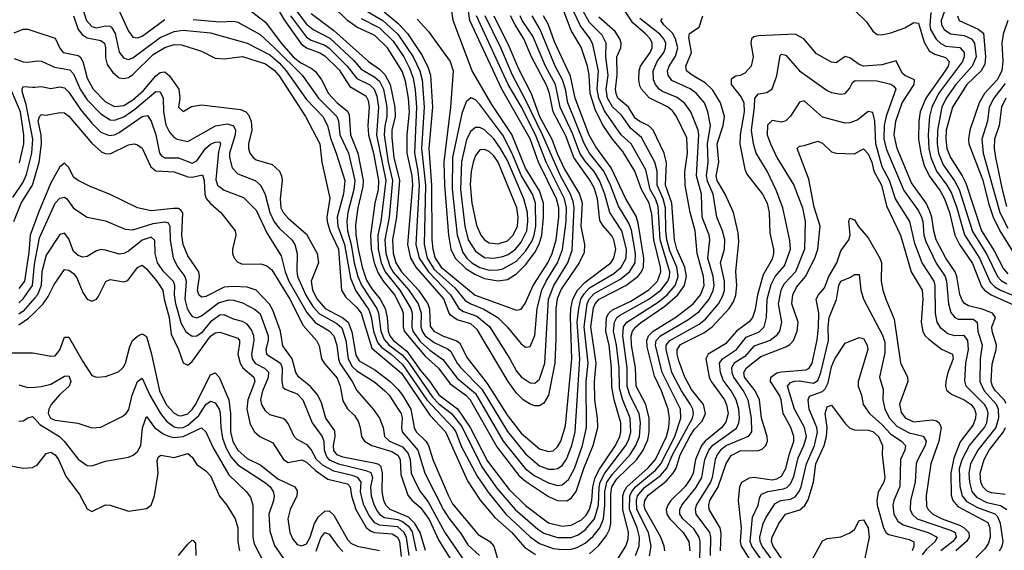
# Model space of a CAD drawing. Header units: inches. Extents: x 884549 to 1028252, y 526810 to 653624.
# Tile 355 of 656: x 899934 to 904246, y 636052 to 638373. Entities that reach past the tile are written whole.
import ezdxf

# ---------------------------------------------------------------- set-up
doc = ezdxf.new("R2010")
doc.units = ezdxf.units.IN
doc.header["$MEASUREMENT"] = 0
doc.layers.add('A8693', color=7, linetype='Continuous')
doc.layers.add('A9603', color=7, linetype='Continuous')

msp = doc.modelspace()

# ---------------------------------------------------------------- linework, layer by layer
at = {"layer": 'A8693', "color": 5}
for points, elevation in [([(899910, 638315.8), (899950, 638332.3), (899970, 638332.1), (900000, 638322.2)], 3080), ([(899910, 638203), (899950, 638189), (899970, 638187.2), (900000, 638192.3)], 3060), ([(899932.6, 637747.4), (899952.6, 637830), (899952.4, 637870), (899937.9, 637970), (899878.2, 638110)], 3060), ([(899904.8, 637595.2), (899950, 637662.7), (899964, 637696), (899987.3, 637790), (899992, 637850), (899962.8, 638002.8), (899946.6, 638053.4), (899945.1, 638070), (899950, 638081.2), (899990, 638077.9), (900000, 638078.7)], 3040), ([(899908, 637490), (899941.1, 637570), (899990, 637648.7), (900000, 637683.7)], 3020), ([(900000, 637485.8), (899979.4, 637430), (899974.5, 637354.5), (899955.5, 637230), (899930, 637196.7)], 2980), ([(899930, 637134.8), (899950, 637151.9), (899989.8, 637210), (899998.3, 637301.7), (900000, 637310.5)], 2960), ([(900000, 637156.4), (899950, 637097.6), (899930, 637084.5)], 2940), ([(899930, 637038.8), (899972.7, 637067.3), (900000, 637094.2)], 2920), ([(899850, 636915.9), (899990, 636916.3), (900000, 636914.5)], 2880), ([(899930, 636776.6), (899970, 636763.9), (900000, 636766.4)], 2860), ([(899930, 636617.2), (899950, 636618.8), (899970, 636631.8), (899990, 636637.6), (900000, 636626.7)], 2840), ([(899850, 636430.2), (899950, 636411.8), (899990, 636415), (900000, 636419.7)], 2820)]:
    msp.add_lwpolyline(points, dxfattribs=dict(at, elevation=elevation))
at = {"layer": 'A9603', "color": 5}
for points, elevation in [([(902010, 638390), (902076.8, 638256.8), (902118, 638158), (902174.6, 638050), (902210.3, 637950), (902265.2, 637850), (902287.9, 637787.9), (902319.9, 637719.9), (902385.7, 637610), (902397.3, 637570), (902391.4, 637470), (902408, 637390), (902405.6, 637354.4), (902383.9, 637310), (902305, 637195), (902288.2, 637151.8), (902281.8, 637110), (902282.8, 636977.2), (902277.6, 636870), (902250, 636731), (902230, 636696.4), (902210, 636684.1), (902190, 636684.1), (902170, 636690.8), (902139.4, 636710), (902110, 636739.7), (902073, 636790), (901938, 637018), (901910, 637042.2), (901850, 637060.3), (901821.2, 637081.2), (901812.9, 637092.9), (901791.7, 637151.7), (901671, 637290), (901647.3, 637330), (901634.1, 637390), (901656.2, 637650), (901653, 637690), (901630.4, 637790), (901630.7, 637870), (901641, 637970), (901637.1, 638030), (901624, 638104), (901608.5, 638148.5), (901544.5, 638250), (901490, 638304.3), (901410, 638341.2), (901370, 638370.1), (901168.2, 638568.2)], 3320), ([(901047.1, 638450), (901092.7, 638372.7), (901167.1, 638267.1), (901190, 638250.7), (901248.9, 638228.9), (901270, 638215.8), (901333.2, 638153.2), (901380.7, 638080.7), (901450, 638040.3), (901460.3, 638020.3), (901465.4, 637990), (901459, 637910), (901461.2, 637870), (901483.6, 637790), (901505.8, 637670), (901503.9, 637630), (901490, 637570), (901470.7, 637430), (901473.2, 637370), (901487.1, 637310), (901504.4, 637264.4), (901527.6, 637227.6), (901575.7, 637170), (901605.7, 637110), (901613, 637090), (901613.7, 637030), (901618.3, 637010), (901710, 636901.7), (901768.2, 636848.2), (901819.9, 636779.9), (901888.1, 636730), (901906.8, 636710), (902024, 636504), (902120, 636380), (902150, 636354.2), (902250, 636287.5), (902290, 636269.5), (902330, 636269.1), (902350, 636280.3), (902370.6, 636309.4), (902405.7, 636414.3), (902445.5, 636510), (902465.8, 636590), (902465.2, 636630), (902453.3, 636710), (902452.2, 636790), (902458.5, 636870), (902436.1, 637030), (902447.8, 637112.2), (902455.2, 637130), (902471.7, 637150), (902588.2, 637210), (902641, 637250), (902657.2, 637270), (902665.9, 637290), (902668.1, 637330), (902642.9, 637482.9), (902633.4, 637513.4), (902589.4, 637589.4), (902525.1, 637725.1), (902456.7, 637816.7), (902428, 637868), (902367.3, 638030), (902346.6, 638126.6), (902276.9, 638276.9), (902250.6, 638350), (902227.8, 638390)], 3220), ([(902527.3, 635972.7), (902589.1, 636070.9), (902598.9, 636101.1), (902600.6, 636130), (902575.7, 636230), (902576.3, 636290), (902581, 636310), (902593.6, 636330), (902686.8, 636413.2), (902719.4, 636450), (902767.3, 636550), (902777.1, 636590), (902779.7, 636630), (902773.7, 636670), (902744.6, 636750), (902713.7, 636813.7), (902682.2, 636942.2), (902680.2, 636970), (902687.9, 636990), (902709.2, 637010), (902808.4, 637071.6), (902883.2, 637130), (902915.7, 637170), (902931.5, 637210), (902929.2, 637250), (902901.8, 637350), (902892.7, 637450), (902870.4, 637530), (902849.2, 637650), (902847.5, 637707.5), (902858.7, 637790), (902856.5, 637856.5), (902811.3, 637950), (902793.8, 637973.8), (902771.9, 637991.9), (902691.5, 638031.5), (902656.9, 638070), (902650, 638083.7), (902645.3, 638110), (902646.7, 638150), (902653.7, 638170), (902695.9, 638230), (902703.9, 638250), (902704.6, 638270), (902695.2, 638290), (902677.1, 638310), (902620.1, 638360.1), (902572.3, 638430)], 3080), ([(900170.2, 638390), (900190.4, 638330.4), (900207.8, 638307.8), (900230, 638294.5), (900290, 638282.6), (900305.2, 638270), (900309.8, 638250), (900310, 638206), (900317.5, 638177.5), (900342.1, 638142.1), (900370, 638119.2), (900390, 638115.3), (900410, 638121), (900430, 638133.9), (900518.9, 638221.1), (900570, 638252.2), (900610, 638264.7), (900642.7, 638262.7), (900730, 638235.6), (900790, 638205.3), (900830, 638202.5), (900910, 638211.9), (901010, 638179.4), (901050, 638151.6), (901070, 638127.1), (901185.8, 637950), (901248.3, 637830), (901257.5, 637750), (901292.4, 637592.4), (901279.2, 637510), (901280.3, 637490), (901293.1, 637450), (901331, 637370), (901343.6, 637190), (901360.7, 637160.7), (901410, 637114.8), (901429.9, 637089.9), (901476.4, 636936.4), (901606.3, 636826.3), (901730, 636643.9), (901799.6, 636570), (901895.5, 636355.5), (901951.3, 636271.3), (902015.7, 636195.7), (902088.9, 636130), (902145.6, 636065.6), (902193.4, 636033.4)], 3120), ([(900212.7, 638412.7), (900226.7, 638370), (900250, 638343.7), (900270, 638338.2), (900310, 638346.7), (900330, 638344.9), (900337.8, 638337.8), (900352.3, 638312.3), (900370, 638231.2), (900390, 638204.7), (900410, 638199.7), (900430, 638205.7), (900550, 638295.8), (900610, 638322.1), (900650, 638327.2), (900770, 638315.5), (900930.9, 638270.9), (901030, 638218.8), (901070, 638185), (901100.9, 638150), (901190, 638024.2), (901261.2, 637950), (901282.5, 637910), (901294.9, 637854.9), (901320.4, 637790), (901357.6, 637670), (901351.7, 637611.7), (901324.5, 637510), (901327.3, 637470), (901357, 637390), (901382.4, 637242.4), (901406.6, 637186.6), (901463.4, 637103.4), (901473.2, 637073.2), (901483.9, 637010), (901501.6, 636961.6), (901519.6, 636939.6), (901560.9, 636910), (901610, 636865.4), (901716.9, 636710), (901831.1, 636590), (901844.6, 636570), (901868.3, 636508.3), (901937.1, 636377.1), (901985.8, 636305.8), (902063.3, 636210), (902170.4, 636110.4), (902210, 636082.3), (902270, 636060.7), (902310, 636055.3), (902350, 636057.8), (902375.1, 636064.9), (902410, 636083.2), (902445.6, 636114.4), (902474.8, 636150), (902490.5, 636190), (902496.6, 636250), (902496.4, 636310), (902505.8, 636350), (902530, 636384.7), (902608.1, 636471.9), (902632.1, 636510), (902648.5, 636550), (902652.4, 636610), (902647.3, 636650), (902605.8, 636730), (902594.3, 636770), (902595.1, 636850), (902575.1, 636990), (902578.8, 637030), (902592.7, 637050), (902730, 637138), (902770.2, 637169.8), (902804.9, 637210), (902818, 637250), (902812.4, 637290), (902782.1, 637362.1), (902768.8, 637410), (902763.3, 637450), (902762.2, 637550), (902752.5, 637590), (902726.2, 637650), (902725.7, 637710), (902715.4, 637750), (902657.3, 637857.3), (902610, 637896.7), (902570, 637955.4), (902530, 637992.2), (902509.1, 638030), (902502, 638070), (902510.8, 638130), (902501.5, 638210), (902503, 638270), (902485.6, 638305.6), (902430, 638360.8), (902402.3, 638410)], 3140), ([(900370, 638411.6), (900410, 638322.7), (900430, 638297.2), (900450, 638294.2), (900470, 638301.3), (900570, 638373.7)], 3160), ([(900694.3, 638374.3), (900810, 638363.8), (900870, 638367.2), (900890, 638363), (900987.8, 638307.8), (901050, 638250.1), (901171.3, 638130), (901242.4, 638030), (901323.7, 637950), (901331, 637930), (901336.9, 637870), (901374.7, 637790), (901401.5, 637670), (901397.1, 637630), (901371.9, 637530), (901366.2, 637490), (901369.7, 637450), (901385.4, 637390), (901398.9, 637310), (901415.3, 637250), (901431.7, 637211.7), (901498.7, 637110), (901505.4, 637090), (901515.4, 637010), (901530, 636973.9), (901551, 636951), (901610, 636906.4), (901640, 636870), (901741.8, 636721.8), (901770, 636693.4), (901825.5, 636650), (901870, 636593.3), (901957.6, 636417.6), (902024.4, 636324.4), (902104.1, 636230), (902204, 636144), (902230, 636126.5), (902290, 636108.5), (902350, 636108.5), (902379.7, 636120.3), (902410, 636141.1), (902450.9, 636189.1), (902468.6, 636250), (902471.4, 636328.6), (902476.2, 636350), (902497.5, 636390), (902588.2, 636510), (902601.8, 636538.2), (902610, 636569.2), (902607.9, 636630), (902573.7, 636713.7), (902561.7, 636761.7), (902560.1, 636850), (902548, 636950), (902534.8, 637010), (902538.7, 637050), (902550.1, 637069.9), (902561.4, 637078.6), (902690, 637151.2), (902742.2, 637190), (902772.8, 637230), (902779.9, 637250), (902780.8, 637270), (902739.3, 637410), (902730, 637555.4), (902718.1, 637590), (902696, 637630), (902676.6, 637716.6), (902611.5, 637830), (902568.6, 637870), (902494.9, 637974.9), (902470, 638029.9), (902463.6, 638070), (902468.7, 638150), (902444.6, 638264.6), (902432.2, 638290), (902390, 638345.9), (902360, 638410)], 3160), ([(900950, 638409.4), (901010, 638361.8), (901079.5, 638270), (901132, 638210), (901164.8, 638184.8), (901210, 638161.8), (901230, 638146.7), (901255.3, 638110), (901286.2, 638050), (901324.5, 638010), (901370, 637973), (901376.5, 637956.5), (901382.4, 637870), (901415.5, 637790), (901438, 637670), (901436.8, 637643.2), (901414.4, 637550), (901404.5, 637475.5), (901406.1, 637433.9), (901416.2, 637370), (901433.9, 637290), (901453.6, 637233.6), (901475.9, 637195.9), (901513.2, 637150), (901534.1, 637110), (901543.8, 637070), (901548.2, 637010), (901555.7, 636990), (901571.1, 636970), (901630, 636922.7), (901690, 636838.3), (901731, 636791), (901770, 636732.9), (901851.2, 636671.2), (901906.4, 636590), (901982.6, 636442.6), (902077.7, 636317.7), (902150, 636247.7), (902250, 636172.6), (902310, 636157.9), (902350, 636161.8), (902394.6, 636185.4), (902414.5, 636205.5), (902429.1, 636230), (902440.1, 636270), (902444.3, 636330), (902453.8, 636370), (902473, 636407), (902542.9, 636510), (902562.4, 636550), (902567.1, 636570), (902566.3, 636610), (902537, 636710), (902526.8, 636766.8), (902526.4, 636850), (902515.5, 636950), (902500.7, 637010), (902504.6, 637070), (902514.1, 637090), (902530, 637104.2), (902610, 637142.1), (902690, 637192.2), (902726.9, 637230), (902742.2, 637270), (902740.9, 637290), (902710.8, 637410), (902702.6, 637522.6), (902690.7, 637570), (902657.5, 637630), (902627.9, 637710), (902576.1, 637796.1), (902531, 637850), (902490, 637909.9), (902455.4, 637975.4), (902432.3, 638050), (902428.3, 638130), (902420.7, 638170), (902393.5, 638253.5), (902350, 638325.3), (902316.7, 638410)], 3180), ([(901120.3, 638390), (901190, 638296.2), (901210, 638283.6), (901270, 638262), (901288.9, 638248.9), (901368.6, 638170), (901410, 638115.8), (901467.6, 638087.6), (901486.1, 638070), (901498.2, 638038.2), (901505, 637990), (901496.7, 637870), (901537.3, 637670), (901515.6, 637490), (901503.1, 637430), (901503.5, 637370), (901517.2, 637310), (901534.5, 637270), (901599, 637190), (901647.3, 637110), (901653, 637090), (901651.8, 637030), (901655.9, 637010), (901690, 636964), (901730, 636928.1), (901786.8, 636886.8), (901850, 636804.8), (901930, 636738), (902051, 636530), (902147.7, 636410), (902190, 636377.5), (902250, 636347.9), (902290, 636335.8), (902310, 636338.5), (902338, 636362), (902363.5, 636410), (902398.8, 636510), (902415.9, 636590), (902415, 636790), (902423.7, 636870), (902405.6, 637030), (902419.9, 637130), (902428.9, 637151.1), (902450, 637175.3), (902563.1, 637236.9), (902604.4, 637270), (902629.5, 637310), (902631.5, 637350), (902612.9, 637452.9), (902602.5, 637482.5), (902557.3, 637557.3), (902521.5, 637650), (902492, 637710), (902429.2, 637789.2), (902408, 637828), (902335, 638010), (902324, 638070), (902311.4, 638110), (902279.7, 638170), (902214.2, 638330), (902177.9, 638390)], 3240), ([(901150, 638407.6), (901190, 638353.4), (901218.9, 638330), (901293.1, 638293.1), (901395.7, 638195.7), (901430, 638157.2), (901490, 638122.5), (901510, 638104.7), (901527.8, 638070), (901542.2, 637990), (901542.3, 637950), (901532.7, 637907.3), (901530.2, 637870), (901547.5, 637750), (901567.1, 637670), (901552.8, 637510), (901533.6, 637410), (901537.9, 637350), (901555.1, 637295.1), (901569.4, 637269.4), (901637.8, 637190), (901679.7, 637130), (901692.3, 637090), (901691, 637030), (901696.3, 637010), (901710, 636990.4), (901750, 636961), (901811.3, 636931.3), (901821.7, 636921.7), (901850, 636870.5), (901866.5, 636850), (901957.6, 636757.6), (902070, 636571.5), (902150, 636474.3), (902210, 636422.3), (902250, 636407.6), (902273.5, 636406.5), (902290, 636410.1), (902310, 636423.1), (902328.9, 636451.1), (902351.9, 636510), (902366.3, 636570), (902388, 636890), (902376.1, 637050), (902382.6, 637110), (902392.4, 637150), (902405.8, 637174.2), (902430, 637200.4), (902536.4, 637263.6), (902567.9, 637290), (902590.1, 637329.9), (902592.1, 637370), (902571.8, 637450), (902518.3, 637530), (902496.9, 637610), (902473.5, 637670), (902449.4, 637709.4), (902410, 637755), (902387.6, 637790), (902355.4, 637875.4), (902301.7, 637990), (902280.6, 638090), (902237.2, 638170), (902181.4, 638301.4), (902135.3, 638370), (902126.5, 638390)], 3260), ([(901210, 638400.5), (901310, 638325.3), (901461.2, 638190), (901510, 638156.9), (901533.7, 638133.7), (901557.2, 638090), (901577.3, 637990), (901578.1, 637950), (901564.1, 637890), (901563.9, 637856.1), (901572, 637770), (901596.9, 637670), (901584.3, 637510), (901566.2, 637410), (901570, 637351.3), (901581.8, 637310), (901605.7, 637270), (901680.4, 637190), (901722, 637130), (901728.8, 637108.8), (901732.5, 637032.5), (901747.9, 637010), (901790, 636988.9), (901848.8, 636968.8), (901859.6, 636959.6), (901893.4, 636893.4), (901982, 636782), (902070, 636641.6), (902130, 636564.9), (902210, 636496.6), (902250, 636483.9), (902270, 636487.8), (902290, 636504.4), (902304.8, 636530), (902323.9, 636596.1), (902352.8, 636890), (902346, 637074), (902347.5, 637110), (902356.4, 637150), (902377.5, 637190), (902410, 637225.6), (902523, 637310), (902536.4, 637330), (902545, 637370), (902536.7, 637410), (902528.2, 637428.2), (902490, 637470.8), (902474.7, 637494.7), (902465, 637590), (902450, 637637.7), (902431.3, 637671.3), (902361, 637770), (902325.3, 637865.3), (902270.2, 637970), (902254.6, 638050), (902243.5, 638083.5), (902175.4, 638210), (902142.6, 638290), (902103.5, 638350), (902084.4, 638390)], 3280), ([(901430, 638425.6), (901524.8, 638370), (901590.3, 638310), (901657.8, 638210), (901686.2, 638150), (901697, 638110), (901705.9, 637990), (901693.5, 637810), (901711.6, 637650), (901704.9, 637390), (901718.6, 637330), (901750, 637279.8), (901840.2, 637200.2), (901885.4, 637145.4), (901909.6, 637130), (901966.7, 637106.7), (902028.4, 637070), (902069.2, 637030), (902130, 636955.4), (902150, 636940.2), (902170, 636944), (902190, 636992), (902199.8, 637110), (902221.2, 637190), (902240.1, 637230), (902290, 637310), (902311.8, 637368.2), (902327.3, 637490), (902329.3, 637550), (902319.8, 637590), (902240.4, 637750), (902193.5, 637870), (902130, 637993.3), (902073.4, 638090), (901935.4, 638390)], 3360), ([(901430, 638379.1), (901510, 638337.5), (901570, 638279.3), (901616.1, 638210), (901641.7, 638161.7), (901657.6, 638117.6), (901666.3, 638066.3), (901672.3, 637990), (901663, 637790), (901678.5, 637710), (901684.3, 637650), (901669.5, 637390), (901683.2, 637330), (901724.1, 637270), (901821.3, 637170), (901857, 637110), (901877.1, 637097.1), (901935.8, 637075.8), (901991, 637031), (902081.3, 636890), (902110, 636835.5), (902130, 636810.6), (902170, 636784.4), (902190, 636782.8), (902210, 636800.2), (902233.8, 636870), (902250.3, 637150), (902273.1, 637210), (902334.6, 637310), (902354.4, 637365.6), (902363, 637550), (902358.3, 637578.3), (902346, 637610), (902302.8, 637690), (902223.7, 637870), (902150, 638022.9), (902092.3, 638130), (902041.1, 638250), (901972, 638390)], 3340), ([(901530, 638407.4), (901590, 638358.3), (901632.9, 638312.9), (901697, 638217), (901722.8, 638162.8), (901733.1, 638130), (901741.6, 637990), (901726, 637810), (901738.2, 637650), (901739.7, 637410), (901743.6, 637370), (901754.4, 637330), (901780.6, 637290), (901928.4, 637168.4), (902110, 637103.1), (902130, 637107.5), (902147.8, 637132.2), (902182.9, 637210), (902246.7, 637310), (902266.2, 637350), (902283.2, 637410), (902295.2, 637510), (902295.6, 637550), (902285.6, 637590), (902206.4, 637750), (902170, 637851.6), (902045.4, 638070), (901906, 638370), (901899, 638410)], 3380), ([(901674.9, 638374.9), (901723.2, 638323.2), (901819.7, 638190), (901833.1, 638150), (901821.5, 637990), (901792, 637750), (901794.5, 637650), (901812.3, 637430), (901822.9, 637370), (901842, 637330), (901890, 637283), (901930, 637258.5), (901970, 637241.1), (902030, 637230.3), (902070, 637237.3), (902110, 637261.4), (902150, 637300.4), (902190, 637355.3), (902208.8, 637391.2), (902220.4, 637430), (902228.8, 637510), (902228.5, 637570), (902210, 637624), (902150, 637724.1), (902090, 637870.3), (902002.6, 638002.6), (901915.9, 638150), (901832.6, 638370), (901826.9, 638410)], 3420), ([(902759.5, 636050), (902757.3, 636070), (902742.2, 636110), (902672.8, 636230), (902669.1, 636250), (902672.3, 636270), (902687.3, 636292.7), (902764.9, 636355.1), (902796.7, 636390), (902808.8, 636411.2), (902826.6, 636470), (902870, 636553.4), (902890, 636582.3), (902922.9, 636617.1), (902937, 636650), (902928.9, 636690), (902875.8, 636755.8), (902847.7, 636810), (902820.6, 636880.6), (902812.9, 636910), (902813.1, 636930), (902828.3, 636951.7), (902930, 637003.1), (902966.4, 637030), (903041.4, 637110), (903060.5, 637139.5), (903071.2, 637168.8), (903074.7, 637210), (903070.3, 637270), (903083, 637403), (903081.2, 637441.2), (903060.7, 637530), (903023.5, 637610), (902989.5, 637670), (902984.7, 637690), (902995.9, 637750), (902988.7, 637830), (903015.4, 637910), (903021.5, 637950), (903003.6, 638010), (902970, 638064.3), (902936.3, 638096.3), (902879.9, 638130), (902855.2, 638150), (902851.9, 638170), (902876.2, 638230), (902865.3, 638294.7), (902867.2, 638312.8), (902910, 638340.3), (902925.6, 638390)], 3020), ([(903590, 638414.6), (903643.1, 638363.1), (903670, 638323.5), (903690, 638309), (903710, 638307.2), (903750, 638315.7), (903810, 638337.3), (903850, 638360.9), (903870, 638357.4), (903895.6, 638275.6), (903917.4, 638237.4), (903942.5, 638222.5), (903988.1, 638208.1), (904004.9, 638190), (903999.8, 638170), (903987.7, 638150), (903902.4, 638030), (903878.4, 637970), (903872.7, 637930), (903870.5, 637850), (903880.3, 637790), (903896.1, 637736.1), (903917.2, 637690), (903965.2, 637625.2), (903984.2, 637590), (904005.9, 637530), (904029.9, 637429.9), (904049.9, 637389.9), (904107.4, 637307.4), (904145.9, 637205.9), (904159.1, 637190), (904189.3, 637170), (904300, 637120)], 3020), ([(903924.8, 638404.8), (903920.4, 638350), (903923.7, 638330), (903948, 638288), (903968.5, 638268.5), (903990, 638257.9), (904051.6, 638251.6), (904071, 638230), (904070.6, 638210), (904063.7, 638190), (903958.6, 638050), (903929.2, 637990), (903919, 637950), (903913.1, 637870), (903915.9, 637810), (903924.5, 637770), (903949.4, 637710), (903994.6, 637650), (904014.5, 637614.5), (904038.4, 637550), (904071.7, 637431.7), (904137.8, 637330), (904184.7, 637224.7), (904204.7, 637204.7), (904230, 637190), (904342.9, 637142.9)], 3040), ([(903984.1, 638410), (903970.4, 638370), (903971.8, 638350), (903982.4, 638330), (904010, 638311.7), (904070, 638304.3), (904102.5, 638290), (904116, 638270), (904122.9, 638210), (904105.5, 638170), (904033.9, 638090), (903991.8, 638030), (903972.9, 637990), (903953.1, 637890), (903951.8, 637830), (903957.8, 637790), (903978.2, 637738.2), (904028.9, 637668.9), (904048.8, 637630), (904106.8, 637446.8), (904168.4, 637348.4), (904217.2, 637250), (904233, 637233), (904257.8, 637217.8)], 3060), ([(904042, 638390), (904049, 638370), (904132.2, 638332.2), (904154.6, 638314.6), (904164.7, 638210), (904161, 638179), (904144.5, 638150), (904082.9, 638090), (904019.2, 637990), (903992, 637890), (903989.6, 637850), (903995.2, 637810), (904010.1, 637770), (904062.1, 637690), (904078, 637658), (904145.8, 637450), (904201.4, 637361.4), (904242.9, 637282.9), (904261.8, 637261.8)], 3080), ([(902430, 636037), (902468.6, 636071.4), (902503.7, 636116.3), (902517.3, 636142.7), (902523.1, 636170), (902522.8, 636297.2), (902527.3, 636330), (902550, 636364.3), (902637.6, 636450), (902665.2, 636490), (902684.6, 636535.4), (902691.6, 636570), (902691.6, 636630), (902676.2, 636690), (902633.7, 636770), (902631.8, 636850), (902613.3, 636950), (902612.8, 636990), (902618.1, 637010), (902631.2, 637028.8), (902652.7, 637047.3), (902759.7, 637120.3), (902816.7, 637170), (902846.1, 637210), (902854.5, 637250), (902847.8, 637290), (902812.1, 637370), (902801.6, 637410), (902790, 637570), (902762.1, 637650), (902767.5, 637747.5), (902757.1, 637790), (902708, 637890), (902689.3, 637909.3), (902650, 637927.6), (902630, 637942.4), (902600.1, 637990), (902554.4, 638030), (902545.8, 638050), (902544.1, 638070), (902551, 638130), (902549.9, 638210), (902566.5, 638250), (902568.6, 638270), (902562.2, 638290), (902541.5, 638321.5), (902470, 638384)], 3120), ([(902631.5, 636030), (902646.7, 636070), (902648, 636110), (902638.1, 636150), (902604.7, 636230), (902606.5, 636290), (902614.6, 636310), (902631.8, 636330), (902718, 636402), (902742.4, 636430), (902803.9, 636550), (902829.7, 636630), (902827.5, 636670), (902748.4, 636830), (902718.4, 636950), (902721.6, 636970), (902740.9, 636990), (902859.7, 637060.3), (902910, 637097.2), (902953.5, 637150), (902971.6, 637188.4), (902975.9, 637210), (902971.2, 637250), (902947.3, 637330), (902956, 637410), (902953.2, 637430), (902922.6, 637510), (902919.5, 637610), (902898.9, 637690), (902908.2, 637870), (902905.6, 637890), (902873.1, 637970), (902846.9, 638006.9), (902812.9, 638032.9), (902750, 638058.9), (902734.3, 638070), (902718.3, 638090), (902709.9, 638110), (902709, 638150), (902726.7, 638190), (902755.1, 638230), (902762.9, 638250), (902763.5, 638270), (902755.8, 638290), (902737, 638310), (902650, 638377.9)], 3060), ([(902692.3, 636027.7), (902700.2, 636070), (902688.4, 636130), (902637.4, 636230), (902634.9, 636270), (902640.5, 636290), (902670, 636326.1), (902740.5, 636379.5), (902768.5, 636411.5), (902792.6, 636470), (902880.1, 636630), (902885.5, 636650), (902882.6, 636670), (902872.6, 636690), (902832.3, 636750), (902790.4, 636830), (902764.9, 636930), (902765.1, 636950), (902781, 636970), (902910, 637041.7), (902937.1, 637062.9), (902994.3, 637130), (903014.2, 637165.8), (903021.6, 637190), (903020.8, 637230), (903004, 637310), (903020.5, 637370), (903022.8, 637410), (903012.1, 637450), (902987.1, 637510), (902971.7, 637610), (902946.6, 637666.6), (902942, 637690), (902948.8, 637750), (902946.4, 637830), (902959.4, 637910), (902948.5, 637970), (902932.6, 638010), (902898.7, 638050), (902870, 638070.6), (902790, 638106.8), (902773.9, 638130), (902771.6, 638150), (902777.9, 638170), (902806.5, 638213.5), (902816.7, 638250), (902806.6, 638290), (902793.8, 638313.8), (902754.9, 638350), (902741.9, 638370), (902750, 638378.1)], 3040), ([(904261.3, 638370), (904242, 638310), (904235, 638270), (904239.9, 638190), (904235.4, 638150), (904214.8, 638110), (904159.2, 638050), (904135.6, 638010), (904095.5, 637890), (904089.8, 637850.2), (904091.7, 637830), (904151.8, 637671.8), (904177.2, 637570), (904197.9, 637510), (904226.8, 637450), (904290, 637349.7)], 3120), ([(900000, 638322.2), (900090, 638292.3), (900110, 638249.2), (900123.9, 638230), (900190, 638216), (900198.9, 638210), (900210.4, 638190.4), (900230, 638117), (900255.5, 638070), (900310, 638013.4), (900350, 637993.1), (900390, 637998.4), (900430, 638022.1), (900476.2, 638063.8), (900530, 638127.5), (900550, 638141.5), (900570, 638144.6), (900590, 638128.2), (900630.6, 638070), (900635.5, 638030), (900630.3, 637990), (900650, 637971.7), (900687.1, 637992.9), (900730, 638000.5), (900900.8, 637980.8), (900925.2, 637970), (900936.9, 637956.9), (900947.5, 637930), (900950.9, 637890), (900935.9, 637830), (900935.5, 637810), (900941.7, 637790), (900956.5, 637770), (900970, 637760.5), (901039.7, 637739.7), (901072.3, 637710), (901081.4, 637690), (901084.1, 637670), (901074.3, 637590), (901078.5, 637550), (901088.1, 637530), (901110, 637504.7), (901190, 637435.3), (901236.9, 637350), (901242.1, 637310), (901210.4, 637229.6), (901216.2, 637190), (901237, 637150), (901272.7, 637110), (901348.8, 637068.8), (901372.3, 637050), (901388.4, 637008.4), (901406.4, 636906.4), (901420.9, 636880.9), (901490, 636841.4), (901556.2, 636790), (901590, 636757.3), (901610, 636730.6), (901647.8, 636670), (901662.3, 636590), (901670.2, 636570.2), (901713.5, 636530), (901724.8, 636510), (901744.1, 636450), (901810, 636293.2), (901830, 636255.6), (901941.5, 636121.5), (901993, 636090), (902010, 636070.6), (902027.5, 636010)], 3080), ([(904254.3, 636694.3), (904245.8, 636710), (904208, 636750), (904195.2, 636770), (904189.1, 636790), (904193.6, 636866.4), (904211, 636930), (904212.4, 636950), (904193.1, 637010), (904191.8, 637030), (904207.5, 637070), (904194.9, 637090), (904150, 637106.6), (904090, 637121), (904071.5, 637131.5), (904062.9, 637142.9), (904051.2, 637171.2), (904038.9, 637250), (904031.6, 637270), (903990.2, 637330.2), (903948.4, 637410), (903937.5, 637450), (903929.6, 637510), (903918.9, 637538.9), (903903.5, 637570), (903839.2, 637659.2), (903776.9, 637810), (903764, 637870), (903771.6, 637930), (903798.5, 638010), (903851.4, 638090), (903852.4, 638110), (903810, 638129.2), (903799.1, 638139.1), (903772.6, 638192.6), (903710, 638175.5), (903630.3, 638170.3), (903610, 638177.7), (903570, 638206), (903550, 638211.9), (903510, 638183.9), (903490, 638186.8), (903424.3, 638224.3), (903368.7, 638290), (903330, 638309.8), (903170, 638302.2), (903150, 638298.8), (903138.5, 638290), (903136.4, 638270), (903146.7, 638210), (903137.3, 638170), (903110, 638139.5), (903090, 638128.7), (903070, 638126), (903050, 638112.4), (903050.3, 638090), (903093.6, 638033.6), (903105.4, 638010), (903106.9, 637970), (903089.4, 637869.4), (903088.1, 637828.1), (903110, 637719.7), (903118.1, 637698.1), (903187.8, 637610), (903207.8, 637570), (903217.1, 637530), (903219, 637439), (903235.7, 637370), (903235.8, 637350), (903230, 637326.2), (903190, 637256.8), (903165.2, 637170), (903155, 637105), (903144.2, 637070), (903129.1, 637050.9), (903073.2, 637010), (903025.3, 636954.7), (902949.8, 636910.2), (902939.1, 636890), (902954.2, 636810), (902962.5, 636790), (903021.5, 636710), (903030, 636688.8), (903036.4, 636650), (903026.9, 636613.1), (903009.7, 636590), (902935.8, 636530), (902920.4, 636510), (902894.2, 636450), (902883.1, 636390), (902875, 636370), (902848.8, 636331.2), (902786.2, 636270), (902772.1, 636250), (902764.9, 636230), (902768.4, 636210), (902780.9, 636190), (902839.8, 636130), (902864.3, 636090), (902868.7, 636050)], 2980), ([(902912.9, 635990), (902913.9, 636090), (902909.4, 636110), (902885.9, 636145.9), (902838.2, 636190), (902825.9, 636210), (902825.3, 636230), (902834.1, 636250), (902894.7, 636325.3), (902922, 636370), (902935.5, 636450), (902951.6, 636490), (902970, 636511.4), (903073, 636587), (903084.4, 636610), (903087.3, 636630), (903083.9, 636670), (903072.4, 636710), (903050, 636749.5), (903015.7, 636795.7), (903002.8, 636830), (902998.7, 636870), (903011.8, 636890), (903072.8, 636930), (903115.4, 636984.6), (903172.4, 637007.6), (903194.3, 637030), (903204.4, 637070), (903207.6, 637150), (903225.2, 637214.8), (903243.2, 637250), (903283.6, 637296.4), (903309.3, 637370), (903307.6, 637407.6), (903276.7, 637550), (903247.5, 637627.5), (903207.8, 637710), (903159.3, 637790), (903147.4, 637830), (903138.9, 637890), (903152.7, 637990), (903153.2, 638030), (903170, 638049.4), (903205.9, 638054.1), (903229.9, 638070.1), (903250, 638128), (903264.1, 638215.9), (903270, 638223.1), (903290, 638217.3), (903348.8, 638150), (903470, 638063), (903490, 638054), (903530, 638048.1), (903550, 638051), (903568.5, 638071.5), (903581.7, 638098.3), (903592.9, 638107.1), (903690, 638106.4), (903750, 638091.2), (903761.8, 638081.8), (903771, 638070), (903728.4, 637951.6), (903720.1, 637910), (903719.2, 637850), (903730, 637805.6), (903805.8, 637625.8), (903870, 637536.5), (903883.7, 637510), (903889.3, 637490), (903893.7, 637430), (903902.3, 637402.3), (903948.5, 637308.5), (903987.6, 637250), (903993.3, 637230), (904001.6, 637130), (904012, 637092), (904029.8, 637069.8), (904043.6, 637063.6), (904110, 637063.1), (904127.4, 637050), (904130.4, 637010), (904149.4, 636950), (904140.9, 636890), (904139.5, 636790), (904158.7, 636750), (904211, 636691), (904219.8, 636670), (904221.1, 636630), (904209.6, 636590), (904129.7, 636490.3), (904098.3, 636430), (904091.7, 636390), (904093.5, 636350), (904104.3, 636310), (904125.2, 636285.2), (904170, 636261.6), (904230, 636248), (904256.8, 636230)], 2960), ([(900000, 638192.3), (900006.6, 638193.4), (900030, 638192), (900085.9, 638165.9), (900153.3, 638153.3), (900170, 638137), (900199.7, 638070), (900230, 638022.7), (900290, 637961), (900330, 637935.8), (900350, 637934.1), (900390, 637948.7), (900438.6, 637981.4), (900530, 638058.4), (900550, 638056.9), (900562.9, 638030), (900564.5, 637970), (900573.9, 637913.9), (900590, 637880.6), (900610, 637858), (900623.1, 637850), (900670, 637839.8), (900791, 637909), (900843, 637917), (900870, 637908.9), (900879.1, 637890), (900878.1, 637870), (900853.3, 637790), (900853, 637770), (900865.4, 637725.4), (900890, 637698.3), (900965.2, 637670), (900990, 637647.2), (901008.5, 637608.5), (901029.4, 637530), (901048.5, 637488.5), (901070, 637460.8), (901125.8, 637410), (901138.7, 637390), (901149.1, 637350), (901147.5, 637272.5), (901150.9, 637250), (901187.8, 637167.8), (901218.6, 637118.6), (901246.5, 637086.5), (901323.8, 637043.8), (901344.6, 637024.6), (901363.2, 636970), (901372.3, 636890), (901390, 636855.9), (901410, 636836.7), (901490, 636787), (901533.3, 636750), (901552, 636730), (901592.1, 636670), (901604.9, 636650), (901609.7, 636630), (901606.1, 636590), (901608.9, 636570), (901677.8, 636490), (901708.8, 636390), (901790, 636228.8), (901812.9, 636192.9), (901866.2, 636126.2), (901896.1, 636076.1), (901948.3, 636030)], 3060), ([(904250, 638094.5), (904200.7, 638030), (904180.3, 637990), (904173.4, 637930), (904147.7, 637850), (904154.1, 637790), (904227.2, 637530), (904261.3, 637461.3)], 3140), ([(900000, 638078.7), (900030, 638080.9), (900070, 638071.7), (900110, 638079.8), (900130, 638075.4), (900150, 638056.1), (900201, 637981), (900250, 637920.5), (900290, 637881.5), (900325.9, 637865.9), (900350, 637869.1), (900370, 637879), (900470, 637950.4), (900493.6, 637953.6), (900510, 637929.2), (900529.7, 637870), (900546, 637790), (900556.8, 637776.8), (900570, 637769.4), (900630, 637769.4), (900690, 637746.1), (900710, 637755.3), (900747.4, 637810), (900770, 637828.5), (900790, 637837.9), (900810, 637838.5), (900813.9, 637830), (900804.4, 637795.6), (900792.7, 637672.7), (900800.7, 637650), (900830, 637628.1), (900915, 637595), (900970, 637540.1), (901017.3, 637437.3), (901079.5, 637339.5), (901097.1, 637270), (901112.6, 637230), (901191.9, 637091.9), (901228.4, 637048.4), (901290, 637012.3), (901310, 636990.1), (901323.2, 636950), (901330, 636890), (901336.4, 636870), (901390.7, 636790), (901411.2, 636751.2), (901482.6, 636670), (901510, 636630.2), (901525.8, 636590), (901532.4, 636550), (901553.4, 636530), (901610, 636505), (901635.5, 636475.5), (901644.3, 636450), (901649.3, 636390), (901670, 636343.1), (901687.8, 636310), (901723.7, 636263.7), (901795.5, 636130), (901891.5, 635991.5)], 3040), ([(904225.2, 636050), (904236.6, 636070), (904240.8, 636090), (904230.3, 636170), (904218.5, 636198.5), (904206.3, 636210), (904130, 636238), (904083.7, 636263.7), (904063, 636290), (904053.3, 636330), (904050.2, 636410), (904061.3, 636450), (904093.8, 636510), (904159.5, 636590), (904170.3, 636610), (904176.3, 636650), (904171.8, 636670), (904159.5, 636690), (904078.6, 636770), (904074, 636794), (904078.3, 636870), (904089.2, 636930), (904085.9, 636970), (904070, 636991.3), (904029.7, 636989.7), (903999.3, 636999.3), (903970, 637021.9), (903952.1, 637050), (903944.4, 637090), (903943.9, 637210), (903939.2, 637230), (903887.2, 637310), (903854.1, 637394.1), (903833, 637490), (903770.2, 637590.2), (903743.6, 637670), (903712, 637730), (903683.6, 637830), (903679.5, 637930), (903670, 637967.9), (903650, 637971.8), (903605.2, 637934.8), (903570, 637921.3), (903550, 637920.5), (903450, 637946.8), (903370, 638017.6), (903350, 638011.8), (903310, 637951.4), (903290, 637931.2), (903270, 637924.8), (903230, 637931.5), (903208.9, 637911.1), (903208.3, 637870), (903221.8, 637830), (903249.5, 637770), (903325.2, 637650), (903362.1, 637550), (903374.1, 637490), (903372, 637370), (903332.3, 637270), (903282.8, 637217.2), (903267.6, 637190), (903256.4, 637130), (903270.7, 637050), (903261.4, 637010), (903247.6, 636990), (903221, 636970), (903150, 636945.7), (903110, 636900.1), (903062.7, 636870), (903052.1, 636850), (903052.9, 636830), (903059.8, 636810), (903105, 636745), (903122.9, 636710), (903137.9, 636630), (903138.7, 636570), (903124.9, 636550), (903030, 636510.9), (903003.8, 636490), (902990, 636472.7), (902980.4, 636450), (902967.1, 636370), (902959.4, 636350), (902897.3, 636250), (902892.5, 636230), (902895.3, 636210), (902954.7, 636130), (902959.6, 636110), (902958.6, 636030)], 2940), ([(904252.5, 638030), (904233.9, 637990), (904223.8, 637910), (904203.8, 637850), (904202.4, 637810), (904207.4, 637770), (904237.1, 637630), (904256, 637556)], 3160), ([(900000, 637683.7), (900019, 637750), (900030.2, 637830.2), (900028.5, 637870), (900015.1, 637930), (900020.2, 637950), (900030, 637959.1), (900050, 637956.2), (900110, 637967.4), (900130, 637965.9), (900150, 637950.7), (900250, 637832.8), (900294.3, 637794.3), (900310, 637787.6), (900330, 637787.1), (900410, 637826.4), (900434.8, 637830), (900450, 637826.4), (900470, 637811.1), (900508.5, 637730), (900530, 637712.3), (900610, 637708.3), (900670, 637685.1), (900690, 637684), (900734.4, 637694.4), (900741.7, 637670), (900744.6, 637610), (900751.5, 637591.5), (900770, 637568.9), (900814.8, 637530), (900878.5, 637450), (900880.7, 637430), (900866.5, 637370), (900866.8, 637350), (900874, 637330), (900890, 637312.5), (900910, 637304.1), (900990, 637305.3), (901016.4, 637296.4), (901038.6, 637278.6), (901117.9, 637150), (901175.5, 637035.5), (901234.5, 636970), (901246.3, 636946.3), (901256.3, 636890), (901267.7, 636870), (901324.8, 636804.8), (901338.3, 636770), (901350, 636705.5), (901370, 636670.6), (901401.1, 636641.1), (901416.8, 636616.8), (901425.8, 636590), (901431.5, 636550), (901437.9, 636537.9), (901443.6, 636530), (901476.6, 636510), (901564.4, 636484.4), (901590, 636468.8), (901600.4, 636450), (901603.7, 636383.7), (901633.9, 636293.9), (901651, 636271), (901690, 636239.5), (901727, 636187), (901770, 636094.8), (901848.4, 635970)], 3020), ([(903003.5, 636050), (903006.1, 636126.1), (903001.3, 636150), (902953.3, 636230), (902951.8, 636250), (902957.1, 636270), (902993.8, 636330), (903028.1, 636431.9), (903050, 636467.2), (903090, 636486.8), (903170, 636489.4), (903186.1, 636493.9), (903202.6, 636510), (903209.5, 636530), (903208.2, 636550), (903183, 636630), (903174.9, 636710), (903155.1, 636750), (903109.2, 636810), (903105.2, 636830), (903116.7, 636850), (903179.9, 636900.1), (903290, 636942.3), (903307.3, 636952.7), (903322.5, 636970), (903339.3, 637010), (903343.2, 637050), (903316, 637130), (903319.7, 637170), (903336.4, 637203.6), (903375.5, 637250), (903415.9, 637330), (903429.1, 637370), (903440.3, 637470), (903413.4, 637553.4), (903390, 637675), (903339.7, 637810), (903350, 637819.6), (903370, 637822.2), (903430, 637842.3), (903450, 637832.7), (903490, 637794.6), (903510, 637788.9), (903590, 637785.9), (903630, 637808.3), (903650, 637786.5), (903666.4, 637750), (903674.7, 637710), (903708.9, 637648.9), (903730, 637558.3), (903791, 637431), (903838.9, 637270), (903886.4, 637190), (903888.9, 637150), (903882.6, 637050), (903889.2, 637009.2), (903899.6, 636990), (903915.2, 636975.2), (903971.9, 636931.9), (904019.2, 636910), (904022.9, 636890), (903998.9, 636830), (903989.7, 636790), (903988.3, 636770), (903993.1, 636753.1), (904014.4, 636734.4), (904070, 636710.3), (904101.3, 636690), (904116.2, 636670), (904121.4, 636650), (904119.9, 636630), (904110, 636600.8), (904052.9, 636527.1), (904024.6, 636455.4), (904012.5, 636390), (904013.4, 636293.4), (904020.6, 636270), (904043.2, 636243.2), (904173.8, 636173.8), (904183.1, 636150), (904183.8, 636110), (904176.7, 636083.3), (904161.6, 636058.4), (904090, 635985.2)], 2920), ([(901710.7, 636050.7), (901687.4, 636130), (901664.1, 636170), (901636.4, 636196.4), (901556.3, 636230), (901537.4, 636250), (901528.7, 636270), (901521, 636310), (901523, 636390), (901517.4, 636417.4), (901507.1, 636427.1), (901492.4, 636432.4), (901350, 636458.9), (901325, 636470), (901310, 636488.8), (901308, 636510), (901315.9, 636550), (901314.1, 636574.1), (901275.4, 636630), (901256.6, 636696.6), (901240.4, 636730), (901208.4, 636768.4), (901157.1, 636810), (901143.1, 636830), (901127.2, 636890), (901086.5, 636946.5), (901076.4, 637010), (901043, 637103), (901028.6, 637128.6), (900970.3, 637190.3), (900930, 637202.5), (900870, 637206.5), (900830, 637202.6), (900750, 637161.8), (900730, 637159.5), (900718, 637170), (900712.2, 637190), (900721.2, 637250), (900718.3, 637270), (900670, 637340.7), (900649.8, 637390), (900644.7, 637430), (900648.3, 637528.3), (900640.5, 637540.5), (900630, 637546.9), (900607.8, 637547.8), (900510, 637536.6), (900450, 637549.5), (900327.9, 637610), (900243, 637643), (900190.1, 637670.1), (900170, 637684.8), (900150, 637726.5), (900130, 637746.2), (900110, 637729.3), (900070, 637659.6), (900016.3, 637530), (900000, 637485.8)], 2980), ([(900000, 637310.5), (900021, 637419), (900088.8, 637570), (900110, 637592.6), (900130, 637596.8), (900140.2, 637590), (900170, 637549.4), (900229, 637509), (900310, 637493.3), (900396.5, 637456.5), (900430, 637453.8), (900518.7, 637481.3), (900569.6, 637489.6), (900584.9, 637484.9), (900592.4, 637470), (900593.1, 637410), (900606, 637330), (900627.2, 637290), (900657.5, 637250), (900663.2, 637230), (900657, 637150), (900667.9, 637110), (900678.8, 637090), (900690, 637075.3), (900710, 637068.4), (900730, 637077.6), (900805.5, 637134.5), (900850, 637147.9), (900870, 637146.9), (900910, 637134.6), (900965.2, 637105.2), (900986.6, 637086.6), (901022.6, 636990), (901022.2, 636970), (901011.8, 636930), (901014.5, 636910), (901075.7, 636870), (901083.5, 636850), (901081.7, 636790), (901086.4, 636766.4), (901097.5, 636757.5), (901150, 636736.1), (901174.7, 636710), (901215.1, 636610), (901259.5, 636550), (901266, 636530), (901267.1, 636490), (901279, 636459), (901290, 636447.5), (901330, 636429.7), (901450, 636401.9), (901472.6, 636392.6), (901479.5, 636370), (901471.2, 636330), (901472.9, 636290), (901486.1, 636250), (901501.5, 636221.5), (901510, 636209.5), (901530, 636195.8), (901590, 636186.2), (901610, 636178.8), (901637.2, 636157.2), (901653.2, 636133.2), (901671.2, 636050)], 2960), ([(903146.8, 635990), (903095.7, 636070), (903090.4, 636090), (903094.7, 636150), (903081.5, 636270), (903087.4, 636330), (903096.2, 636350), (903130, 636368.9), (903150, 636371.7), (903230, 636360.3), (903250, 636364.1), (903270, 636376.5), (903289.9, 636410), (903303.9, 636470), (903324.1, 636530), (903324.4, 636550), (903310.8, 636590), (903277.8, 636650), (903269.1, 636710), (903261.8, 636730), (903223.1, 636790), (903224.1, 636810), (903250, 636828.9), (903270, 636833.3), (903378, 636842), (903391.8, 636848.2), (903405.5, 636870), (903426.9, 636973.1), (903433.2, 637026.8), (903433.5, 637090), (903423, 637150), (903433.1, 637170), (903459.3, 637200.7), (903477.9, 637250), (903513.6, 637310), (903530, 637361.6), (903565.7, 637410), (903571.7, 637431.7), (903565.5, 637490), (903570, 637504.4), (903590, 637497.3), (903606.9, 637470), (903650, 637419.4), (903701.7, 637330), (903707.9, 637310), (903707.1, 637230), (903714.9, 637190), (903726.8, 637150), (903763.5, 637063.5), (903792.2, 636872.2), (903822.8, 636810), (903823.6, 636790), (903788, 636692), (903794.4, 636654.4), (903813.6, 636630), (903850, 636613.9), (903930, 636622.5), (903950, 636618.4), (903960.7, 636610), (903969.7, 636590), (903959.7, 636530), (903924.8, 636430), (903904.3, 636290), (903905.9, 636245.9), (903912.8, 636230), (903933.6, 636210), (903974.2, 636190), (904050, 636162), (904070.1, 636150), (904090.3, 636130), (904092.2, 636110), (904081.3, 636090), (904033.4, 636050)], 2880), ([(901640.5, 636030), (901628.4, 636108.4), (901618.6, 636130), (901590, 636154.3), (901510, 636162.3), (901490, 636171.7), (901464, 636204), (901441.7, 636250), (901426.8, 636306.8), (901429, 636350), (901415.3, 636370), (901390, 636380), (901310, 636398.1), (901262.8, 636422.8), (901234.2, 636450), (901210, 636493.5), (901192.9, 636512.9), (901150, 636536.8), (901135.6, 636550), (901110, 636607), (901099.6, 636619.6), (901088.6, 636628.6), (901030, 636645.2), (901010, 636661.6), (900994.1, 636690), (900990.6, 636710.6), (900999.2, 636750), (901024.3, 636810), (901025, 636830), (901007.8, 636847.8), (900968.3, 636868.3), (900954.1, 636890), (900950.6, 636910), (900960.5, 636970), (900959.8, 636990), (900950, 637017), (900930, 637041.2), (900910, 637052.8), (900870, 637063.4), (900830, 637081.8), (900810, 637080.3), (900770, 637051.7), (900730, 637002.9), (900710, 636988.5), (900690, 636986.9), (900664.8, 637004.8), (900642.2, 637042.2), (900617.3, 637130), (900611.6, 637170), (900613.6, 637210), (900608.1, 637228.1), (900565.1, 637270), (900537.4, 637310), (900527.3, 637350), (900526.6, 637406.6), (900510, 637422), (900470, 637409), (900410, 637360.1), (900390, 637350.1), (900370, 637347.7), (900310, 637365.6), (900290, 637367.4), (900270, 637362.7), (900230, 637337.7), (900210, 637334.4), (900190, 637341.3), (900170, 637359.4), (900150, 637414), (900130, 637439.8), (900110, 637434), (900050, 637343.5), (900031.8, 637270), (900027.9, 637210), (900011.6, 637170), (900000, 637156.4)], 2940), ([(900000, 637094.2), (900036.3, 637130), (900058.2, 637161.8), (900084.7, 637215.3), (900130, 637280.1), (900150, 637277.2), (900170, 637263.3), (900183.8, 637243.8), (900210, 637180.5), (900230, 637150.9), (900250, 637141.8), (900270, 637151.1), (900278.4, 637161.6), (900312, 637228), (900330, 637236.4), (900390, 637226), (900407.8, 637232.2), (900450, 637288.6), (900470, 637298.7), (900490, 637283.1), (900535.3, 637230), (900560.9, 637190), (900566.9, 637150), (900588.8, 637070), (900598.2, 636998.2), (900630.1, 636930), (900650, 636872.8), (900670, 636861.8), (900690, 636878.1), (900770, 636989.4), (900790, 637003.4), (900810, 637005.7), (900890, 636979.8), (900896.2, 636970), (900896.5, 636956.5), (900890.1, 636910), (900899.6, 636870), (900911.6, 636850), (900958.9, 636810), (900963.5, 636790), (900933.2, 636710), (900929.1, 636670), (900943.5, 636603.5), (900962.5, 636570), (900986.5, 636550), (901042.3, 636522.3), (901090, 636449.3), (901110, 636436), (901170, 636448), (901190, 636437.4), (901230, 636401.3), (901283.2, 636363.2), (901370, 636343.1), (901381.1, 636330), (901386.7, 636290), (901405.9, 636230), (901451.7, 636151.7), (901470, 636136.6), (901488.1, 636130), (901564.8, 636124.8), (901588.9, 636108.9), (901597, 636090), (901604.8, 636024.8)], 2920), ([(903182.5, 636010), (903140.6, 636070), (903132.9, 636090), (903143.4, 636196.6), (903168.3, 636250), (903175.6, 636284.4), (903183, 636297), (903210.7, 636309.3), (903279.5, 636320.5), (903293.4, 636326.6), (903310, 636342.9), (903324.6, 636375.4), (903343.8, 636456.2), (903369, 636510), (903380.1, 636550), (903370.8, 636590), (903327.2, 636670), (903297.1, 636770), (903310, 636785.5), (903327.9, 636792.1), (903350, 636793.3), (903410, 636783.1), (903430, 636795.6), (903443.2, 636830), (903477.1, 636970), (903475.3, 637030), (903479.5, 637070), (903511, 637149), (903521.3, 637210), (903530, 637230.1), (903573.3, 637246.7), (903590, 637259), (903610, 637258.4), (903618.3, 637190), (903630, 637150.3), (903712.9, 636992.9), (903722.9, 636962.9), (903723.5, 636916.5), (903699.5, 636810), (903716.2, 636756.2), (903714.9, 636710), (903723, 636670), (903743.5, 636630), (903775, 636595), (903830, 636566.6), (903891.6, 636551.6), (903903.7, 636530), (903900.4, 636510), (903867.1, 636450), (903860.8, 636430), (903855.8, 636350), (903835.8, 636270), (903834.4, 636230), (903842.7, 636210), (903864.8, 636190), (904010, 636140.9), (904031.2, 636130), (904036.1, 636110), (904021, 636090), (903968.6, 636050)], 2860), ([(900000, 636914.5), (900070, 636901.8), (900090, 636903.2), (900110, 636928.9), (900130, 636984.6), (900150, 636984.9), (900210, 636877.3), (900250, 636817.4), (900270, 636809.1), (900310, 636812.3), (900367.1, 636832.9), (900387.8, 636852.2), (900397.3, 636870), (900416.7, 636943.3), (900428.6, 636970), (900450, 636988.1), (900470, 636998.8), (900476.8, 636996.8), (900490, 636987.6), (900510, 636916.5), (900546, 636750), (900574.9, 636690), (900610, 636651.4), (900630, 636641.3), (900640.9, 636640.9), (900670, 636649.5), (900690, 636668.5), (900703.9, 636690), (900770, 636819.8), (900790, 636828.8), (900807.2, 636810), (900849.6, 636709.6), (900857.4, 636650), (900857.2, 636570), (900868.3, 636528.3), (900889.6, 636490), (900930, 636454), (900990, 636425.2), (901064.2, 636364.2), (901139.4, 636330), (901150, 636311.6), (901148.2, 636290), (901119.4, 636230), (901108.8, 636190), (901117.2, 636130), (901130, 636101.5), (901150, 636078.1), (901170, 636071.3), (901190, 636080.1), (901206.6, 636110), (901225.1, 636170), (901242.1, 636197.9), (901270, 636223.4), (901290, 636224.5), (901310, 636205.1), (901370, 636099.3), (901383.7, 636083.7), (901411.9, 636070), (901510, 636051.6)], 2880), ([(903230, 636010), (903185.5, 636070), (903176.9, 636090), (903175.8, 636110), (903190.6, 636169.4), (903203, 636197), (903242.7, 636257.3), (903267, 636270), (903310, 636276), (903330, 636285.7), (903348.4, 636310), (903356.8, 636330), (903380.7, 636430), (903415.3, 636510), (903428.4, 636568.4), (903424.8, 636590), (903392.1, 636670), (903386.9, 636710), (903393.9, 636726.1), (903450, 636746.9), (903462, 636758), (903475.1, 636784.9), (903490, 636854.4), (903503.7, 636890), (903550, 636957.8), (903610, 636983.2), (903630, 636978.2), (903645.5, 636950), (903648.8, 636930), (903606.9, 636790), (903605.8, 636770), (903620.3, 636730), (903628.4, 636690), (903655.5, 636650), (903710, 636602.3), (903750, 636559.4), (903795.7, 636530), (903814.2, 636510), (903811.4, 636490), (903791.5, 636450), (903789.1, 636330.9), (903761.9, 636270), (903757.6, 636250), (903762.2, 636210), (903779.4, 636179.4), (903802.8, 636162.8), (903912.7, 636130), (903952.6, 636110), (903943.8, 636090), (903903.9, 636056.1), (903887, 636033)], 2840), ([(900000, 636766.4), (900028.8, 636768.8), (900070, 636778.4), (900130, 636813.9), (900150, 636815.5), (900158, 636790), (900151, 636770), (900108.1, 636731.9), (900071.6, 636690), (900061.2, 636670), (900058.9, 636650), (900069.3, 636630), (900090, 636621), (900188.4, 636608.4), (900250, 636588), (900290, 636591.1), (900383.2, 636636.8), (900401, 636650), (900412.2, 636667.8), (900426.7, 636730), (900450, 636790.2), (900470, 636805.8), (900504.5, 636730), (900550.2, 636650.2), (900577, 636617), (900610, 636592.7), (900630, 636587.8), (900649.6, 636589.6), (900670, 636598.9), (900718.9, 636641.1), (900750, 636689.6), (900770, 636704.7), (900790, 636697.5), (900808.2, 636670), (900812.8, 636652.8), (900814.6, 636590), (900822.6, 636542.6), (900838.6, 636498.6), (900860.1, 636460.1), (900890, 636426.4), (901010, 636347.3), (901030.5, 636330), (901043.8, 636310), (901048.6, 636290), (901045.4, 636270), (901025.5, 636210), (901030, 636135.5), (901050, 636072.9), (901090, 636016.8)], 2860), ([(903275.6, 636010), (903233.6, 636070), (903227.3, 636090), (903230, 636110.2), (903258.2, 636170), (903287.5, 636210), (903350.6, 636229.4), (903372.4, 636247.6), (903387, 636273), (903410.7, 636350), (903421.3, 636430), (903457, 636510), (903467.9, 636550), (903470.9, 636590), (903462.1, 636650), (903470, 636680.2), (903490, 636687.2), (903550, 636607.2), (903570, 636587.1), (903590, 636579.8), (903650, 636577.9), (903670, 636572.3), (903695.8, 636550), (903713.5, 636510), (903712.1, 636470), (903722.7, 636370), (903718.1, 636350), (903693.7, 636306.3), (903687.8, 636270), (903689.6, 636250), (903717.3, 636150), (903728.6, 636128.6), (903741, 636121), (903830, 636099.9), (903849.6, 636089.6), (903850.7, 636070), (903842.4, 636050)], 2820), ([(900000, 636626.7), (900022.4, 636602.4), (900108.2, 636550), (900129.3, 636529.3), (900190, 636451.4), (900230, 636423.5), (900250, 636421.6), (900310, 636441.7), (900410, 636458.9), (900431.4, 636468.6), (900450, 636484.7), (900464.1, 636510), (900471.6, 636588.4), (900490, 636638), (900525.1, 636590), (900562.2, 636562.2), (900590, 636550), (900610, 636546.2), (900650, 636550), (900730, 636587.7), (900749.5, 636570), (900780.9, 636500.9), (900850, 636382.7), (900926.7, 636310), (900945, 636285), (900954.5, 636250), (900955.7, 636110), (900960.8, 636080.8), (901027.8, 635950)], 2840), ([(904250, 636296.4), (904190, 636303.3), (904171, 636311), (904151.9, 636330), (904143.6, 636350), (904141.3, 636390), (904157.9, 636450), (904180.2, 636490), (904242.2, 636570), (904251.9, 636590)], 2980), ([(900000, 636419.7), (900010, 636424.5), (900050, 636476.2), (900070, 636481.9), (900090, 636469.4), (900103.8, 636450), (900136.9, 636376.9), (900196.4, 636296.4), (900230, 636234), (900250, 636221.5), (900310, 636251.5), (900330.2, 636250.2), (900410, 636224), (900490, 636234.3), (900510.5, 636249.5), (900524.5, 636290), (900541, 636390), (900536.7, 636443.3), (900541.2, 636458.8), (900552, 636468), (900610, 636457.7), (900670, 636476.1), (900690, 636459.2), (900710, 636427.6), (900750, 636399.2), (900770, 636378), (900809.5, 636289.5), (900841.6, 636250), (900877.2, 636190), (900888.8, 636150), (900889.4, 636090), (900897.1, 636050)], 2820), ([(903406.8, 636013.2), (903450, 636093.1), (903470, 636104), (903530, 636110.3), (903570, 636127.8), (903590, 636143.1), (903610, 636183), (903630, 636185.3), (903650, 636150.2), (903654.9, 636110), (903634.1, 636010)], 2780), ([(901232, 636048), (901252.7, 636107.3), (901270, 636129.6), (901290, 636123.4), (901327.2, 636070), (901350, 636046.6)], 2860), ([(900629.2, 636030), (900670, 636078.4), (900690, 636096.5), (900694.4, 636094.4), (900704, 636084), (900705.2, 636030)], 2780)]:
    msp.add_lwpolyline(points, dxfattribs=dict(at, elevation=elevation))
for points, elevation in [([(901910, 638031.3), (901890, 638014.5), (901870, 637962.8), (901829.7, 637770.3), (901828.1, 637631.9), (901850.6, 637430), (901875.3, 637355.3), (901892.1, 637330), (901913.6, 637310), (901950, 637289), (901990, 637278.1), (902030, 637278.3), (902050, 637283.4), (902110, 637317.6), (902150, 637361.3), (902176.5, 637403.5), (902187.3, 637430), (902194.1, 637470), (902193.4, 637570), (902179.7, 637610), (902131.4, 637690), (902090, 637790.7), (902050, 637868.4), (901950, 638002.4), (901930, 638022.8)], 3440), ([(901930, 637902.3), (901910, 637885.8), (901890.3, 637849.7), (901868.4, 637751.6), (901864.7, 637630), (901883.4, 637470), (901898.9, 637410), (901930, 637360.8), (901970, 637333.3), (902010, 637329.8), (902050, 637337.1), (902073.3, 637346.7), (902105, 637370), (902130, 637400.2), (902154.9, 637450), (902160.3, 637490), (902158.5, 637530), (902142.4, 637590), (902070, 637757.4), (902040.6, 637810), (902010, 637851.7), (901970, 637892), (901950, 637902)], 3460), ([(901970, 637805.2), (901950, 637803.2), (901930, 637779.8), (901920.1, 637750), (901911.5, 637708.5), (901907.6, 637652.4), (901913.7, 637570), (901934.5, 637474.5), (901953.3, 637430), (901970.1, 637410.1), (901990, 637397.4), (902030, 637392.5), (902070, 637406), (902095.6, 637430), (902114.4, 637470), (902117.2, 637510), (902111.1, 637550), (902030, 637749.4), (902010, 637777.6), (901990, 637796.4)], 3480)]:
    msp.add_lwpolyline(points, close=True, dxfattribs=dict(at, elevation=elevation))

doc.saveas('drawing.dxf')
